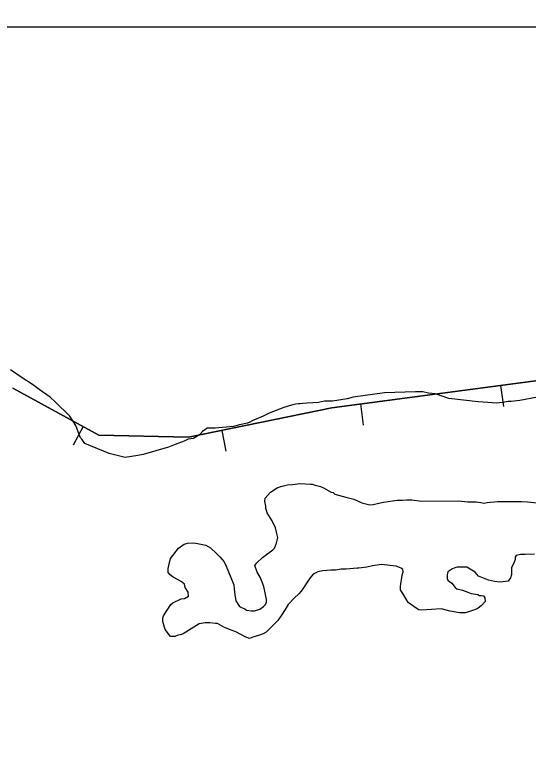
# Model space of a CAD drawing. Extents: x 3279314 to 3317160, y 734079 to 759431.
# Drawn here: x 3292320 to 3292925, y 750727 to 751596 of the extents above; entities that cross this region are included whole.
import ezdxf

# ---------------------------------------------------------------- set-up
doc = ezdxf.new("R2010")
doc.units = 0
for name, color, linetype in [('V-BORW-LINE', 7, 'Continuous'), ('V-GRID-MAJR', 7, 'Continuous'), ('V-SITE-VEGE', 7, 'Continuous')]:
    doc.layers.add(name, color=color, linetype=linetype)

msp = doc.modelspace()

# ---------------------------------------------------------------- linework, layer by layer
at = {"layer": 'V-BORW-LINE'}
for p, q in [((3292892.73, 751158.33), (3292896, 751133.55)), ((3292727.57, 751136.51), (3292730.84, 751111.73)), ((3292400.77, 751109.96), (3292388.85, 751087.99)), ((3292563.97, 751105.4), (3292568.99, 751080.91))]:
    msp.add_line(p, q, dxfattribs=at)
for points in [[(3292317.74, 751155.04), (3292419.35, 751099.88), (3292524.89, 751097.38), (3292693.96, 751132.07), (3293014.06, 751174.36), (3293207.89, 751163.28), (3293476.81, 751190.58), (3293672.17, 751191.96), (3293820.66, 751116.04), (3293929.07, 751039.7), (3294154.39, 750936.1), (3294322.97, 750884.21), (3294590.25, 750894.5), (3294702.87, 750858.78), (3294827.28, 750850.48), (3294929.28, 750840.21), (3295207.52, 750821.32), (3295328.82, 750792.44), (3295550.73, 750726.98)], [(3295550.73, 750726.98), (3295328.82, 750792.44), (3295207.52, 750821.32), (3294929.28, 750840.21), (3294827.28, 750850.48), (3294702.87, 750858.78), (3294590.25, 750894.5), (3294393.37, 750896.93), (3294154.39, 750936.1), (3293929.07, 751039.7), (3293820.66, 751116.04), (3293672.17, 751191.96), (3293476.81, 751190.58), (3293207.89, 751163.28), (3293014.06, 751174.36), (3292693.96, 751132.07), (3292524.89, 751097.38), (3292419.35, 751099.88), (3292317.74, 751155.04)]]:
    msp.add_lwpolyline(points, dxfattribs=at)
at = {"layer": 'V-GRID-MAJR'}
msp.add_spline([(3283456.11, 751579.51), (3286078.89, 751579.8), (3291324.45, 751580.94), (3296570, 751582.85), (3301815.56, 751585.52), (3307061.11, 751588.95), (3312306.67, 751593.15), (3314929.45, 751595.53)], degree=3, dxfattribs=at)
at = {"layer": 'V-SITE-VEGE'}
for points in [[(3292646.46, 751135.16), (3292637.05, 751132.33), (3292619.88, 751125.58), (3292612.69, 751122.21), (3292599.96, 751116.59), (3292597.19, 751114.91), (3292594.42, 751113.79), (3292585, 751112.07), (3292577.8, 751109.81), (3292556.17, 751108.03), (3292546.74, 751107.97), (3292541.21, 751104.06), (3292537.9, 751100.16), (3292530.71, 751095.68), (3292524.61, 751095.09), (3292519.63, 751092.85), (3292509.11, 751088.9), (3292501.36, 751085.53), (3292471.45, 751077.04), (3292465.35, 751075.9), (3292450.38, 751073.6), (3292431.49, 751077.93), (3292402.57, 751089.98), (3292399.22, 751094.95), (3292397.54, 751096.61), (3292395.85, 751100.49), (3292391.91, 751111.01), (3292385.19, 751122.07), (3292367.9, 751139.17), (3292361.76, 751144.69), (3292348.95, 751153.49), (3292341.15, 751159.56), (3292328.9, 751167.26), (3292314.98, 751176.61)], [(3292936.05, 751144.52), (3292915.54, 751140.52), (3292905.01, 751139.36), (3292901.68, 751139.34), (3292895.03, 751138.19), (3292887.81, 751137.6), (3292877.83, 751138.1), (3292866.17, 751139.15), (3292831.75, 751142.83), (3292823.96, 751145.57), (3292815.62, 751148.3), (3292807.85, 751149.36), (3292801.18, 751150.99), (3292792.31, 751150.94), (3292755.69, 751149.63), (3292719.1, 751144.44), (3292711.89, 751142.73), (3292694.71, 751139.86), (3292685.28, 751139.81), (3292678.07, 751138.11), (3292664.76, 751137.48), (3292659.77, 751136.9), (3292656.44, 751136.88), (3292654.22, 751136.86), (3292650.89, 751136.29), (3292646.46, 751135.16)], [(3292638.89, 750894.05), (3292634.49, 750887.37), (3292630.08, 750881.24), (3292616.29, 750867.29), (3292612.97, 750865.61), (3292607.43, 750863.36), (3292600.78, 750861.66), (3292596.91, 750859.97), (3292592.46, 750861.61), (3292587.45, 750864.36), (3292580.78, 750867.65), (3292576.33, 750869.29), (3292567.43, 750873.13), (3292559.08, 750877.52), (3292556.86, 750877.51), (3292550.2, 750878.58), (3292544.65, 750878.55), (3292537.44, 750877.4), (3292518.64, 750865.65), (3292516.43, 750864.52), (3292511.44, 750863.39), (3292508.67, 750862.26), (3292503.68, 750862.23), (3292497.53, 750870.52), (3292495.27, 750877.17), (3292494.7, 750879.94), (3292494.68, 750883.83), (3292495.22, 750886.6), (3292504.03, 750899.97), (3292506.23, 750902.2), (3292516.2, 750906.69), (3292520.08, 750907.27), (3292525.06, 750910.07), (3292524.48, 750914.51), (3292521.12, 750920.04), (3292519.99, 750923.91), (3292516.08, 750927.22), (3292506.62, 750932.16), (3292503.28, 750934.92), (3292501.04, 750937.68), (3292501.02, 750942.67), (3292501.55, 750946.01), (3292503.73, 750954.34), (3292513.09, 750966.6), (3292519.73, 750971.08), (3292523.6, 750972.21), (3292529.7, 750972.8), (3292533.59, 750972.26), (3292545.25, 750970.11), (3292550.82, 750966.81), (3292558.07, 750960.19), (3292561.98, 750956.33), (3292567, 750950.25), (3292569.25, 750945.27), (3292574.87, 750931.99), (3292578.25, 750923.13), (3292578.83, 750918.69), (3292579.42, 750912.03), (3292580.57, 750904.27), (3292585.05, 750897.64), (3292587.27, 750896.54), (3292591.17, 750894.9), (3292593.4, 750893.25), (3292598.95, 750892.72), (3292602.83, 750892.74), (3292608.93, 750894.44), (3292613.35, 750897.79), (3292615.55, 750900.03), (3292616.65, 750902.81), (3292616.63, 750906.14), (3292615.49, 750911.68), (3292613.77, 750921.1), (3292612.65, 750924.42), (3292609.27, 750932.17), (3292605.91, 750938.26), (3292603.09, 750946.01), (3292605.3, 750949.35), (3292611.92, 750955.49), (3292616.9, 750958.85), (3292619.66, 750961.09), (3292624.08, 750964.44), (3292626.29, 750966.67), (3292628.47, 750972.23), (3292630.1, 750978.9), (3292628.4, 750985.55), (3292627.26, 750990.53), (3292623.33, 750998.83), (3292617.73, 751008.24), (3292616.61, 751011.01), (3292616.04, 751013.22), (3292616.02, 751016), (3292614.88, 751021.54), (3292615.42, 751025.43), (3292621.48, 751032.67), (3292629.22, 751037.71), (3292633.65, 751039.4), (3292641.41, 751041.1), (3292647.51, 751041.69), (3292656.38, 751042.85), (3292668.6, 751041.81), (3292670.81, 751041.82)], [(3292670.81, 751041.82), (3292674.15, 751040.73), (3292680.26, 751039.1), (3292684.16, 751037.45), (3292693.06, 751032.51), (3292695.29, 751031.97), (3292697.51, 751030.32), (3292710.29, 751026.5), (3292719.74, 751024.33), (3292729.2, 751019.95), (3292738.64, 751017.78), (3292742.53, 751017.81), (3292749.17, 751019.51), (3292754.72, 751020.64), (3292770.79, 751022.95), (3292776.9, 751022.98), (3292781.89, 751023.57), (3292787.99, 751023.6), (3292799.66, 751022), (3292842.93, 751022.24), (3292854.04, 751021.19), (3292864.02, 751021.25), (3292869.58, 751020.17), (3292873.46, 751019.63), (3292876.79, 751020.2), (3292888.99, 751021.38), (3292917.29, 751021.54), (3292924.5, 751021.02), (3292947.27, 751018.93)], [(3292932.61, 750959.48), (3292921.52, 750958.86), (3292915.97, 750958.83), (3292910.98, 750957.69), (3292909.88, 750956.03), (3292909.9, 750953.25), (3292908.26, 750948.8), (3292906.61, 750946.02), (3292905.51, 750943.24), (3292905.56, 750935.47), (3292904.46, 750931.58), (3292901.71, 750927.68), (3292892.29, 750926.52), (3292885.63, 750927.04), (3292878.41, 750928.66), (3292866.73, 750933.59), (3292862.81, 750938.01), (3292852.79, 750944.06), (3292841.7, 750943.99), (3292838.93, 750943.43), (3292835.05, 750941.74), (3292830.63, 750938.39), (3292829.54, 750935.05), (3292829.57, 750930.61), (3292830.68, 750928.95), (3292832.91, 750926.75), (3292835.15, 750925.09), (3292839.05, 750920.12), (3292841.29, 750918.47), (3292847.95, 750916.84), (3292854.07, 750914.66), (3292857.96, 750913.02), (3292865.73, 750911.95), (3292867.96, 750910.85), (3292870.18, 750910.86), (3292872.4, 750910.32), (3292874.08, 750908.11), (3292874.66, 750903.67), (3292869.69, 750898.65), (3292866.38, 750895.86), (3292863.06, 750894.18), (3292854.75, 750891.35), (3292850.87, 750890.22), (3292844.21, 750890.19), (3292833.1, 750892.35), (3292822.55, 750895.06), (3292799.81, 750893.27), (3292796.47, 750893.81), (3292794.25, 750894.91), (3292783.66, 750902.61), (3292780.87, 750907.04), (3292777.5, 750913.13), (3292775.83, 750915.33), (3292774.7, 750917.55), (3292774.69, 750921.43), (3292776.83, 750934.76), (3292777.92, 750938.65), (3292777.35, 750941.42), (3292775.68, 750943.08), (3292769.56, 750945.26), (3292752.35, 750947.39), (3292741.81, 750945.67), (3292735.16, 750943.96), (3292725.74, 750942.8), (3292723.52, 750942.79), (3292710.76, 750941.61), (3292704.66, 750941.58), (3292698.01, 750940.43), (3292692.46, 750940.4), (3292683.03, 750939.8), (3292677.49, 750938.65), (3292671.95, 750935.85), (3292668.09, 750931.39), (3292665.34, 750927.49), (3292660.39, 750919.7), (3292657.64, 750915.79), (3292654.88, 750912.45), (3292649.36, 750907.43), (3292642.19, 750900.17), (3292639.99, 750896.28), (3292638.89, 750894.05)]]:
    msp.add_lwpolyline(points, dxfattribs=at)

doc.saveas('drawing.dxf')
